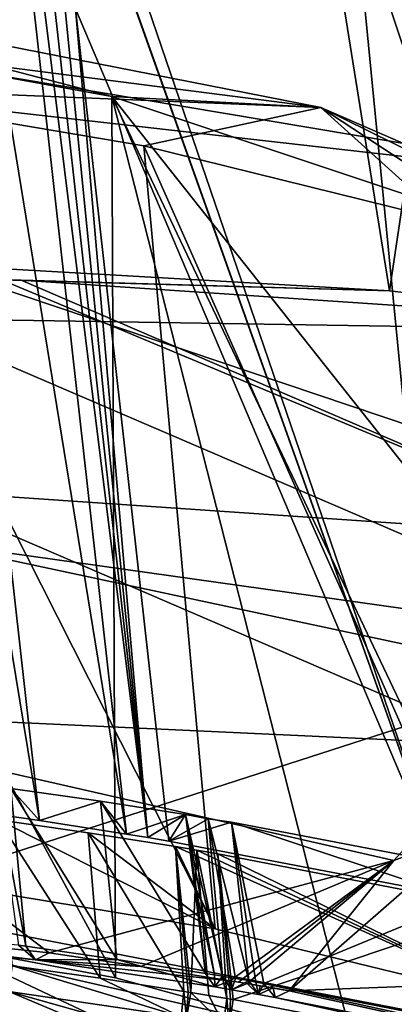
# Model space of a CAD drawing. Header units: metres. Extents: x -147 to 294, y -23 to 81.
# Tile 652 of 656: x 278.59 to 281.39, y 32.37 to 39.72. Entities that reach past the tile are written whole.
import ezdxf

# ---------------------------------------------------------------- set-up
doc = ezdxf.new("R2010")
doc.units = ezdxf.units.M
doc.layers.add('solid_AVA_153', color=7, linetype='CONTINUOUS')

msp = doc.modelspace()

# ---------------------------------------------------------------- linework, layer by layer
at = {"layer": 'solid_AVA_153'}
for points in [[(278.08902, 37.881245, 167.398834), (276.62384, 49.108288, 169.117737), (279.564026, 48.86367, 171.809509)], [(281.35022, 37.696011, 170.616821), (278.08902, 37.881245, 167.398834), (279.564026, 48.86367, 171.809509)], [(281.35022, 37.696011, 170.616821), (279.564026, 48.86367, 171.809509), (282.936829, 48.339996, 175.685135)], [(281.35022, 37.696011, 170.616821), (282.936829, 48.339996, 175.685135), (283.405212, 37.451275, 173.084122)], [(276.678619, 46.270657, 174.316925), (278.070282, 33.836094, 171.28035), (278.739471, 33.740334, 171.979645)], [(277.346436, 46.173737, 175.014496), (276.678619, 46.270657, 174.316925), (278.739471, 33.740334, 171.979645)], [(277.346436, 46.173737, 175.014496), (278.739471, 33.740334, 171.979645), (279.388977, 33.638359, 172.696396)], [(277.346436, 46.173737, 175.014496), (279.388977, 33.638359, 172.696396), (277.993439, 46.069374, 175.727448)], [(277.993439, 46.069374, 175.727448), (279.388977, 33.638359, 172.696396), (279.54715, 33.612106, 172.876907)], [(277.993439, 46.069374, 175.727448), (279.54715, 33.612106, 172.876907), (278.15094, 46.042099, 175.906784)], [(278.15094, 46.042099, 175.906784), (279.54715, 33.612106, 172.876907), (278.308716, 46.014156, 176.087753)], [(279.0065, 39.801296, 174.573242), (278.308716, 46.014156, 176.087753), (279.54715, 33.612106, 172.876907)], [(277.791718, 42.292648, 217.098328), (272.52478, 39.712151, 228.336533), (292.013855, 37.500858, 230.399857)], [(277.791718, 42.292648, 217.098328), (292.013855, 37.500858, 230.399857), (292.602814, 40.896362, 216.403412)], [(278.998047, 41.096046, 175.056625), (278.917694, 41.309048, 175.039276), (281.813354, 33.181049, 175.69429)], [(279.0065, 39.801296, 174.573242), (281.813354, 33.181049, 175.69429), (278.917694, 41.309048, 175.039276)], [(279.149139, 40.984901, 175.201447), (278.998047, 41.096046, 175.056625), (281.813354, 33.181049, 175.69429)], [(281.089752, 40.603935, 177.663849), (279.149139, 40.984901, 175.201447), (281.813354, 33.181049, 175.69429)], [(281.089752, 40.603935, 177.663849), (281.813354, 33.181049, 175.69429), (283.739532, 32.712112, 178.520401)], [(283.175751, 37.27639, 179.546448), (281.089752, 40.603935, 177.663849), (283.739532, 32.712112, 178.520401)], [(283.175751, 37.27639, 179.546448), (282.849091, 40.174187, 180.251175), (281.089752, 40.603935, 177.663849)], [(269.455597, 37.62022, 230.420212), (271.697113, 40.438423, 219.5569), (290.434509, 37.287048, 223.940506)], [(271.697113, 40.438423, 219.5569), (290.450378, 40.424461, 210.748306), (290.434509, 37.287048, 223.940506)], [(275.808533, 40.056931, 174.01767), (275.346039, 39.865063, 174.61998), (279.279236, 39.147587, 179.380798)], [(280.838745, 39.064693, 180.42038), (275.808533, 40.056931, 174.01767), (279.279236, 39.147587, 179.380798)], [(276.337982, 39.642208, 173.82547), (275.808533, 40.056931, 174.01767), (280.838745, 39.064693, 180.42038)], [(275.346039, 39.865063, 174.61998), (277.25531, 32.951572, 174.471283), (279.306122, 32.565044, 177.024277)], [(279.279236, 39.147587, 179.380798), (275.346039, 39.865063, 174.61998), (279.306122, 32.565044, 177.024277)], [(279.54715, 33.612106, 172.876907), (279.704529, 33.585613, 173.058075), (279.0065, 39.801296, 174.573242)], [(279.0065, 39.801296, 174.573242), (279.704529, 33.585613, 173.058075), (281.813354, 33.181049, 175.69429)], [(272.52478, 39.712151, 228.336533), (277.120209, 35.933746, 240.640335), (283.359528, 35.053459, 242.280502)], [(272.52478, 39.712151, 228.336533), (283.359528, 35.053459, 242.280502), (289.587585, 33.963116, 244.144104)], [(272.52478, 39.712151, 228.336533), (289.587585, 33.963116, 244.144104), (292.013855, 37.500858, 230.399857)], [(276.337982, 39.642208, 173.82547), (280.838745, 39.064693, 180.42038), (276.866913, 39.2262, 173.63472)], [(279.518219, 38.778049, 176.694595), (276.866913, 39.2262, 173.63472), (280.838745, 39.064693, 180.42038)], [(280.049805, 32.930428, 175.096802), (276.866913, 39.2262, 173.63472), (279.518219, 38.778049, 176.694595)], [(280.049805, 32.930428, 175.096802), (277.31897, 33.380814, 171.992233), (276.866913, 39.2262, 173.63472)], [(279.279236, 39.147587, 179.380798), (281.078827, 32.080242, 179.760559), (282.502991, 32.366535, 182.91069)], [(282.353973, 35.266224, 183.84729), (279.279236, 39.147587, 179.380798), (282.502991, 32.366535, 182.91069)], [(279.279236, 39.147587, 179.380798), (279.306122, 32.565044, 177.024277), (281.078827, 32.080242, 179.760559)], [(282.353973, 35.266224, 183.84729), (282.200165, 38.171467, 184.781326), (279.279236, 39.147587, 179.380798)], [(280.838745, 39.064693, 180.42038), (279.279236, 39.147587, 179.380798), (282.200165, 38.171467, 184.781326)], [(279.518219, 38.778049, 176.694595), (280.838745, 39.064693, 180.42038), (281.773285, 38.220142, 180.040726)], [(280.838745, 39.064693, 180.42038), (282.200165, 38.171467, 184.781326), (283.174622, 37.912876, 186.300888)], [(284.09024, 37.648987, 187.816711), (280.838745, 39.064693, 180.42038), (283.174622, 37.912876, 186.300888)], [(281.773285, 38.220142, 180.040726), (280.838745, 39.064693, 180.42038), (284.09024, 37.648987, 187.816711)], [(282.364075, 32.367088, 178.49205), (279.518219, 38.778049, 176.694595), (281.773285, 38.220142, 180.040726)], [(282.364075, 32.367088, 178.49205), (280.049805, 32.930428, 175.096802), (279.518219, 38.778049, 176.694595)], [(278.455414, 37.778316, 167.710052), (278.08902, 37.881245, 167.398834), (281.35022, 37.696011, 170.616821)], [(278.455414, 37.778316, 167.710052), (283.076813, 35.844685, 172.713318), (277.745636, 36.209484, 167.23291)], [(278.600891, 37.774597, 167.842041), (283.076813, 35.844685, 172.713318), (278.455414, 37.778316, 167.710052)], [(278.600891, 37.774597, 167.842041), (278.455414, 37.778316, 167.710052), (281.35022, 37.696011, 170.616821)], [(278.600891, 37.774597, 167.842041), (283.405212, 37.451275, 173.084122), (283.076813, 35.844685, 172.713318)], [(278.600891, 37.774597, 167.842041), (281.35022, 37.696011, 170.616821), (283.405212, 37.451275, 173.084122)], [(264.019104, 34.753017, 240.074326), (269.455597, 37.62022, 230.420212), (280.698456, 30.365997, 248.744644)], [(269.455597, 37.62022, 230.420212), (290.434509, 37.287048, 223.940506), (287.130859, 33.843777, 236.962982)], [(269.455597, 37.62022, 230.420212), (287.130859, 33.843777, 236.962982), (280.698456, 30.365997, 248.744644)], [(277.745636, 36.209484, 167.23291), (282.168091, 34.304329, 172.373947), (276.427643, 34.571594, 166.94696)], [(277.745636, 36.209484, 167.23291), (283.076813, 35.844685, 172.713318), (282.168091, 34.304329, 172.373947)], [(283.359528, 35.053459, 242.280502), (277.120209, 35.933746, 240.640335), (277.368591, 33.119064, 249.48793)], [(283.359528, 35.053459, 242.280502), (277.368591, 33.119064, 249.48793), (286.024078, 31.441414, 253.122818)], [(264.019104, 34.753017, 240.074326), (280.698456, 30.365997, 248.744644), (271.789124, 27.141289, 258.364349)], [(276.427643, 34.571594, 166.94696), (278.811707, 32.750347, 170.406235), (274.697998, 33.19257, 166.740173)], [(276.427643, 34.571594, 166.94696), (282.168091, 34.304329, 172.373947), (281.384796, 33.440609, 172.190231)], [(276.427643, 34.571594, 166.94696), (281.384796, 33.440609, 172.190231), (278.811707, 32.750347, 170.406235)], [(281.384796, 33.440609, 172.190231), (282.168091, 34.304329, 172.373947), (281.9711, 33.662872, 172.622253)], [(278.524323, 33.979275, 170.879105), (278.739471, 33.740334, 171.979645), (278.070282, 33.836094, 171.28035)], [(278.635864, 32.801243, 170.58577), (278.524323, 33.979275, 170.879105), (278.415497, 33.992336, 170.775955)], [(278.581482, 32.808643, 170.522446), (278.635864, 32.801243, 170.58577), (278.415497, 33.992336, 170.775955)], [(278.524323, 33.979275, 170.879105), (279.193726, 33.88335, 171.579208), (278.739471, 33.740334, 171.979645)], [(279.316925, 32.702221, 171.297104), (279.193726, 33.88335, 171.579208), (278.524323, 33.979275, 170.879105)], [(279.316925, 32.702221, 171.297104), (278.524323, 33.979275, 170.879105), (278.635864, 32.801243, 170.58577)], [(279.193726, 33.88335, 171.579208), (279.388977, 33.638359, 172.696396), (278.739471, 33.740334, 171.979645)], [(279.193726, 33.88335, 171.579208), (279.829529, 33.783623, 172.280426), (279.388977, 33.638359, 172.696396)], [(279.978088, 32.596443, 172.026031), (279.829529, 33.783623, 172.280426), (279.193726, 33.88335, 171.579208)], [(279.316925, 32.702221, 171.297104), (279.978088, 32.596443, 172.026031), (279.193726, 33.88335, 171.579208)], [(280.698456, 30.365997, 248.744644), (287.130859, 33.843777, 236.962982), (283.005432, 31.241974, 245.260361)], [(279.829529, 33.783623, 172.280426), (279.54715, 33.612106, 172.876907), (279.388977, 33.638359, 172.696396)], [(279.829529, 33.783623, 172.280426), (279.704529, 33.585613, 173.058075), (279.54715, 33.612106, 172.876907)], [(279.829529, 33.783623, 172.280426), (279.998383, 33.752182, 172.487503), (279.704529, 33.585613, 173.058075)], [(280.10437, 32.577003, 172.161774), (279.998383, 33.752182, 172.487503), (279.829529, 33.783623, 172.280426)], [(279.978088, 32.596443, 172.026031), (279.912354, 33.194527, 172.164917), (279.829529, 33.783623, 172.280426)], [(280.044281, 32.585892, 172.092804), (279.829529, 33.783623, 172.280426), (279.912354, 33.194527, 172.164917)], [(280.044281, 32.585892, 172.092804), (280.10437, 32.577003, 172.161774), (279.829529, 33.783623, 172.280426)], [(280.049805, 32.930428, 175.096802), (278.431213, 33.744164, 170.956329), (277.31897, 33.380814, 171.992233)], [(279.192108, 32.561356, 171.374786), (278.538635, 32.655338, 170.689911), (278.431213, 33.744164, 170.956329)], [(279.102631, 33.647381, 171.660934), (279.192108, 32.561356, 171.374786), (278.431213, 33.744164, 170.956329)], [(280.049805, 32.930428, 175.096802), (279.102631, 33.647381, 171.660934), (278.431213, 33.744164, 170.956329)], [(279.998383, 33.752182, 172.487503), (280.172028, 33.72617, 172.673859), (279.704529, 33.585613, 173.058075)], [(280.172028, 33.72617, 172.673859), (281.813354, 33.181049, 175.69429), (279.704529, 33.585613, 173.058075)], [(280.301453, 32.54385, 172.388519), (280.172028, 33.72617, 172.673859), (279.998383, 33.752182, 172.487503)], [(280.201965, 32.560673, 172.273712), (280.301453, 32.54385, 172.388519), (279.998383, 33.752182, 172.487503)], [(280.10437, 32.577003, 172.161774), (280.201965, 32.560673, 172.273712), (279.998383, 33.752182, 172.487503)], [(280.172028, 33.72617, 172.673859), (282.327393, 33.312759, 175.367905), (281.813354, 33.181049, 175.69429)], [(280.413422, 32.522732, 172.526489), (282.327393, 33.312759, 175.367905), (280.172028, 33.72617, 172.673859)], [(280.354584, 32.532818, 172.457993), (280.172028, 33.72617, 172.673859), (280.301453, 32.54385, 172.388519)], [(280.354584, 32.532818, 172.457993), (280.413422, 32.522732, 172.526489), (280.172028, 33.72617, 172.673859)], [(279.102631, 33.647381, 171.660934), (279.754272, 33.544361, 172.382996), (279.81665, 32.463127, 172.064697)], [(280.049805, 32.930428, 175.096802), (279.754272, 33.544361, 172.382996), (279.102631, 33.647381, 171.660934)], [(279.102631, 33.647381, 171.660934), (279.81665, 32.463127, 172.064697), (279.192108, 32.561356, 171.374786)], [(281.9711, 33.662872, 172.622253), (285.765167, 32.661217, 178.130081), (280.603394, 32.468174, 172.363739)], [(281.384796, 33.440609, 172.190231), (281.9711, 33.662872, 172.622253), (280.603394, 32.468174, 172.363739)], [(279.912964, 33.517849, 172.56485), (279.868683, 32.455349, 172.124374), (279.754272, 33.544361, 172.382996)], [(279.847778, 32.458599, 172.100235), (279.754272, 33.544361, 172.382996), (279.868683, 32.455349, 172.124374)], [(282.364075, 32.367088, 178.49205), (279.912964, 33.517849, 172.56485), (279.754272, 33.544361, 172.382996)], [(279.847778, 32.458599, 172.100235), (279.81665, 32.463127, 172.064697), (279.754272, 33.544361, 172.382996)], [(282.364075, 32.367088, 178.49205), (279.754272, 33.544361, 172.382996), (280.049805, 32.930428, 175.096802)], [(279.912964, 33.517849, 172.56485), (280.003174, 32.43288, 172.278458), (279.868683, 32.455349, 172.124374)], [(279.912964, 33.517849, 172.56485), (280.070709, 33.491047, 172.747498), (280.136719, 32.41029, 172.432678)], [(282.364075, 32.367088, 178.49205), (280.070709, 33.491047, 172.747498), (279.912964, 33.517849, 172.56485)], [(279.912964, 33.517849, 172.56485), (280.136719, 32.41029, 172.432678), (280.003174, 32.43288, 172.278458)], [(282.205994, 33.078194, 175.430328), (280.185181, 32.403244, 172.488998), (280.070709, 33.491047, 172.747498)], [(280.163788, 32.405838, 172.464111), (280.070709, 33.491047, 172.747498), (280.185181, 32.403244, 172.488998)], [(282.364075, 32.367088, 178.49205), (282.205994, 33.078194, 175.430328), (280.070709, 33.491047, 172.747498)], [(280.163788, 32.405838, 172.464111), (280.136719, 32.41029, 172.432678), (280.070709, 33.491047, 172.747498)], [(279.49527, 32.650425, 171.120819), (278.811707, 32.750347, 170.406235), (281.384796, 33.440609, 172.190231)], [(280.161774, 32.543331, 171.856018), (279.49527, 32.650425, 171.120819), (281.384796, 33.440609, 172.190231)], [(280.225433, 32.532558, 171.928375), (280.161774, 32.543331, 171.856018), (281.384796, 33.440609, 172.190231)], [(280.225433, 32.532558, 171.928375), (281.384796, 33.440609, 172.190231), (280.28891, 32.521858, 172.001129)], [(280.28891, 32.521858, 172.001129), (281.384796, 33.440609, 172.190231), (280.603394, 32.468174, 172.363739)], [(278.709747, 32.699684, 170.499481), (273.089783, 33.237545, 165.710938), (273.186584, 33.293125, 165.60759)], [(278.709747, 32.699684, 170.499481), (273.186584, 33.293125, 165.60759), (273.315369, 33.285843, 165.700226)], [(274.697998, 33.19257, 166.740173), (278.709747, 32.699684, 170.499481), (273.315369, 33.285843, 165.700226)], [(280.413422, 32.522732, 172.526489), (282.504303, 32.112667, 175.155579), (282.327393, 33.312759, 175.367905)], [(278.709747, 32.699684, 170.499481), (278.581482, 32.808643, 170.522446), (273.089783, 33.237545, 165.710938)], [(274.697998, 33.19257, 166.740173), (278.811707, 32.750347, 170.406235), (278.709747, 32.699684, 170.499481)], [(280.044281, 32.585892, 172.092804), (279.912354, 33.194527, 172.164917), (279.978088, 32.596443, 172.026031)], [(277.368591, 33.119064, 249.48793), (272.489319, 30.717722, 256.639648), (280.137207, 28.979513, 260.848846)], [(277.368591, 33.119064, 249.48793), (280.137207, 28.979513, 260.848846), (280.321075, 29.042673, 260.664856)], [(277.368591, 33.119064, 249.48793), (280.321075, 29.042673, 260.664856), (283.457611, 30.236456, 257.040253)], [(277.368591, 33.119064, 249.48793), (283.457611, 30.236456, 257.040253), (286.024078, 31.441414, 253.122818)], [(282.205994, 33.078194, 175.430328), (282.30957, 31.992798, 175.15683), (280.185181, 32.403244, 172.488998)], [(276.1586, 32.365791, 175.020218), (281.078827, 32.080242, 179.760559), (277.25531, 32.951572, 174.471283)], [(277.25531, 32.951572, 174.471283), (281.078827, 32.080242, 179.760559), (279.306122, 32.565044, 177.024277)], [(278.709747, 32.699684, 170.499481), (278.635864, 32.801243, 170.58577), (278.581482, 32.808643, 170.522446)], [(278.709747, 32.699684, 170.499481), (279.316925, 32.702221, 171.297104), (278.635864, 32.801243, 170.58577)], [(279.49527, 32.650425, 171.120819), (278.709747, 32.699684, 170.499481), (278.811707, 32.750347, 170.406235)], [(278.510132, 32.461826, 170.692001), (278.538635, 32.655338, 170.689911), (279.79599, 32.273087, 172.073959)], [(279.79599, 32.273087, 172.073959), (278.538635, 32.655338, 170.689911), (279.192108, 32.561356, 171.374786)], [(280.046539, 32.497368, 171.950943), (279.316925, 32.702221, 171.297104), (278.709747, 32.699684, 170.499481)], [(280.161774, 32.543331, 171.856018), (278.709747, 32.699684, 170.499481), (279.49527, 32.650425, 171.120819)], [(280.046539, 32.497368, 171.950943), (278.709747, 32.699684, 170.499481), (280.161774, 32.543331, 171.856018)], [(280.046539, 32.497368, 171.950943), (279.978088, 32.596443, 172.026031), (279.316925, 32.702221, 171.297104)], [(280.603394, 32.468174, 172.363739), (285.765167, 32.661217, 178.130081), (284.664429, 31.572212, 177.901138)], [(280.046539, 32.497368, 171.950943), (280.044281, 32.585892, 172.092804), (279.978088, 32.596443, 172.026031)], [(280.046539, 32.497368, 171.950943), (280.10437, 32.577003, 172.161774), (280.044281, 32.585892, 172.092804)], [(279.79599, 32.273087, 172.073959), (279.192108, 32.561356, 171.374786), (279.81665, 32.463127, 172.064697)], [(280.172363, 32.476158, 172.093903), (280.10437, 32.577003, 172.161774), (280.046539, 32.497368, 171.950943)], [(280.172363, 32.476158, 172.093903), (280.046539, 32.497368, 171.950943), (280.161774, 32.543331, 171.856018)], [(280.172363, 32.476158, 172.093903), (280.201965, 32.560673, 172.273712), (280.10437, 32.577003, 172.161774)], [(280.225433, 32.532558, 171.928375), (280.28891, 32.521858, 172.001129), (280.161774, 32.543331, 171.856018)], [(280.172363, 32.476158, 172.093903), (280.161774, 32.543331, 171.856018), (280.28891, 32.521858, 172.001129)], [(280.172363, 32.476158, 172.093903), (280.301453, 32.54385, 172.388519), (280.201965, 32.560673, 172.273712)], [(280.374268, 32.440689, 172.310242), (280.301453, 32.54385, 172.388519), (280.172363, 32.476158, 172.093903)], [(280.374268, 32.440689, 172.310242), (280.172363, 32.476158, 172.093903), (280.28891, 32.521858, 172.001129)], [(280.543091, 32.47863, 172.293701), (280.28891, 32.521858, 172.001129), (280.603394, 32.468174, 172.363739)], [(280.543091, 32.47863, 172.293701), (280.385651, 32.505474, 172.11203), (280.28891, 32.521858, 172.001129)], [(280.374268, 32.440689, 172.310242), (280.28891, 32.521858, 172.001129), (280.385651, 32.505474, 172.11203)], [(280.374268, 32.440689, 172.310242), (280.354584, 32.532818, 172.457993), (280.301453, 32.54385, 172.388519)], [(280.374268, 32.440689, 172.310242), (280.413422, 32.522732, 172.526489), (280.354584, 32.532818, 172.457993)], [(280.498199, 32.41888, 172.441208), (280.413422, 32.522732, 172.526489), (280.374268, 32.440689, 172.310242)], [(280.374268, 32.440689, 172.310242), (280.385651, 32.505474, 172.11203), (280.482513, 32.489014, 172.223587)], [(280.543091, 32.47863, 172.293701), (280.482513, 32.489014, 172.223587), (280.385651, 32.505474, 172.11203)], [(280.413422, 32.522732, 172.526489), (284.390503, 31.650696, 177.930542), (282.504303, 32.112667, 175.155579)], [(280.498199, 32.41888, 172.441208), (284.390503, 31.650696, 177.930542), (280.413422, 32.522732, 172.526489)], [(279.059174, 32.230225, 171.456345), (278.408203, 32.323387, 170.773331), (278.510132, 32.461826, 170.692001)], [(278.510132, 32.461826, 170.692001), (279.79599, 32.273087, 172.073959), (279.68631, 32.131866, 172.150177)], [(279.059174, 32.230225, 171.456345), (278.510132, 32.461826, 170.692001), (279.68631, 32.131866, 172.150177)], [(279.79599, 32.273087, 172.073959), (279.81665, 32.463127, 172.064697), (279.837433, 32.26215, 172.123825)], [(279.837433, 32.26215, 172.123825), (279.81665, 32.463127, 172.064697), (279.847778, 32.458599, 172.100235)], [(279.837433, 32.26215, 172.123825), (279.847778, 32.458599, 172.100235), (279.868683, 32.455349, 172.124374)], [(279.837433, 32.26215, 172.123825), (279.868683, 32.455349, 172.124374), (280.112915, 32.218121, 172.439423)], [(280.112915, 32.218121, 172.439423), (279.868683, 32.455349, 172.124374), (280.003174, 32.43288, 172.278458)], [(280.112915, 32.218121, 172.439423), (280.003174, 32.43288, 172.278458), (280.136719, 32.41029, 172.432678)], [(280.498199, 32.41888, 172.441208), (280.374268, 32.440689, 172.310242), (280.482513, 32.489014, 172.223587)], [(280.543091, 32.47863, 172.293701), (280.603394, 32.468174, 172.363739), (280.482513, 32.489014, 172.223587)], [(280.498199, 32.41888, 172.441208), (280.482513, 32.489014, 172.223587), (280.603394, 32.468174, 172.363739)], [(280.498199, 32.41888, 172.441208), (280.603394, 32.468174, 172.363739), (284.596008, 31.591022, 177.791718)], [(284.630219, 31.581684, 177.84642), (280.603394, 32.468174, 172.363739), (284.664429, 31.572212, 177.901138)], [(284.630219, 31.581684, 177.84642), (284.596008, 31.591022, 177.791718), (280.603394, 32.468174, 172.363739)], [(280.112915, 32.218121, 172.439423), (280.136719, 32.41029, 172.432678), (280.154449, 32.211407, 172.487381)], [(280.154449, 32.211407, 172.487381), (280.136719, 32.41029, 172.432678), (280.163788, 32.405838, 172.464111)], [(280.154449, 32.211407, 172.487381), (280.163788, 32.405838, 172.464111), (280.185181, 32.403244, 172.488998)], [(280.154449, 32.211407, 172.487381), (280.185181, 32.403244, 172.488998), (282.30957, 31.992798, 175.15683)], [(284.467865, 31.549545, 177.864822), (284.390503, 31.650696, 177.930542), (280.498199, 32.41888, 172.441208)], [(284.467865, 31.549545, 177.864822), (280.498199, 32.41888, 172.441208), (284.596008, 31.591022, 177.791718)]]:
    msp.add_3dface(points, dxfattribs=at)

doc.saveas('drawing.dxf')
